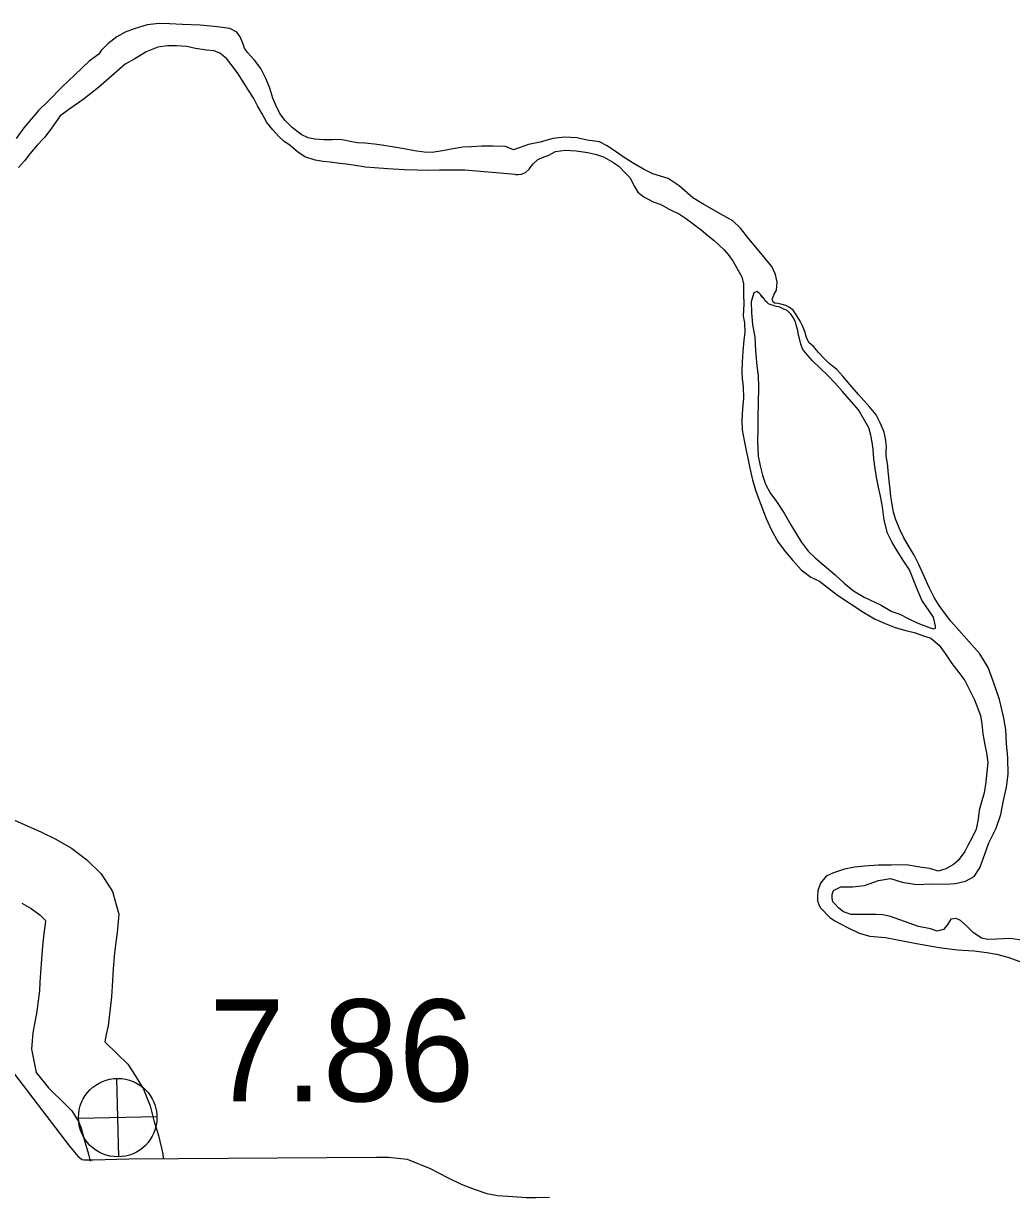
# Model space of a CAD drawing. Extents: x -939622 to -934222, y 1383701 to 1385301.
# Drawn here: x -936406.94 to -936394.66, y 1384642.06 to 1384656.66 of the extents above; entities that cross this region are included whole.
import ezdxf

# ---------------------------------------------------------------- set-up
doc = ezdxf.new("R2010")
doc.units = 0
for name, color, linetype in [('Level 10', 7, 'Continuous'), ('Level 25', 7, 'Continuous'), ('Level 26', 7, 'Continuous'), ('Level 9', 7, 'Continuous')]:
    doc.layers.add(name, color=color, linetype=linetype)

msp = doc.modelspace()

# ---------------------------------------------------------------- linework, layer by layer
at = {"layer": 'Level 10'}
for points in [[(-936407.162, 1384646.804), (-936406.927, 1384646.702), (-936406.723, 1384646.612), (-936406.534, 1384646.519), (-936406.34, 1384646.407), (-936406.15, 1384646.261), (-936405.97, 1384646.09), (-936405.829, 1384645.868), (-936405.752, 1384645.587), (-936405.775, 1384645.359), (-936405.791, 1384645.238), (-936405.806, 1384645.105), (-936405.821, 1384644.908), (-936405.836, 1384644.691), (-936405.842, 1384644.558), (-936405.886, 1384644.201), (-936405.91, 1384644.09), (-936405.927, 1384644.002), (-936405.775, 1384643.852), (-936405.642, 1384643.722), (-936405.548, 1384643.583), (-936405.444, 1384643.412), (-936405.361, 1384643.206), (-936405.316, 1384643.022), (-936405.259, 1384642.834), (-936405.207, 1384642.609), (-936405.203, 1384642.552)], [(-936406.958, 1384645.724), (-936406.841, 1384645.657), (-936406.736, 1384645.577), (-936406.67, 1384645.514), (-936406.665, 1384645.506), (-936406.67, 1384645.462), (-936406.684, 1384645.347), (-936406.702, 1384645.191), (-936406.719, 1384644.972), (-936406.734, 1384644.743), (-936406.739, 1384644.635), (-936406.774, 1384644.353), (-936406.792, 1384644.27), (-936406.822, 1384644.111), (-936406.837, 1384643.907), (-936406.779, 1384643.62), (-936406.627, 1384643.429), (-936406.407, 1384643.211), (-936406.336, 1384643.141), (-936406.306, 1384643.097), (-936406.252, 1384643.008), (-936406.22, 1384642.928), (-936406.184, 1384642.784), (-936406.129, 1384642.602), (-936406.109, 1384642.516)], [(-936408.272, 1384644.555), (-936408.077, 1384644.537), (-936407.812, 1384644.457), (-936407.575, 1384644.283), (-936406.366, 1384642.704), (-936406.263, 1384642.58), (-936406.218, 1384642.541), (-936406.215, 1384642.539), (-936406.184, 1384642.531), (-936406.072, 1384642.532), (-936405.628, 1384642.544), (-936402.548, 1384642.566), (-936402.402, 1384642.566), (-936402.169, 1384642.543), (-936401.883, 1384642.426), (-936401.667, 1384642.314), (-936401.499, 1384642.232), (-936401.335, 1384642.167), (-936401.178, 1384642.114), (-936401.047, 1384642.091), (-936400.856, 1384642.079), (-936400.69, 1384642.064), (-936400.568, 1384642.065), (-936400.398, 1384642.067)]]:
    msp.add_lwpolyline(points, dxfattribs=at)
at = {"layer": 'Level 26'}
for p, q in [((-936405.754, 1384642.57), (-936405.777, 1384643.546)), ((-936405.277, 1384643.069), (-936406.254, 1384643.047))]:
    msp.add_line(p, q, dxfattribs=at)
msp.add_circle((-936405.766, 1384643.058), 0.488, dxfattribs=at)
at = {"layer": 'Level 9'}
for points in [[(-936400.846, 1384655.09), (-936400.945, 1384655.133), (-936401.098, 1384655.135), (-936401.242, 1384655.134), (-936401.368, 1384655.128), (-936401.476, 1384655.125), (-936401.595, 1384655.104), (-936401.727, 1384655.079), (-936401.858, 1384655.055), (-936401.957, 1384655.061), (-936402.078, 1384655.079), (-936402.207, 1384655.103), (-936402.355, 1384655.126), (-936402.46, 1384655.144), (-936402.575, 1384655.159), (-936402.695, 1384655.171), (-936402.791, 1384655.177), (-936402.876, 1384655.193), (-936402.954, 1384655.212), (-936403.008, 1384655.22), (-936403.098, 1384655.214), (-936403.203, 1384655.214), (-936403.314, 1384655.223), (-936403.399, 1384655.239), (-936403.487, 1384655.279), (-936403.597, 1384655.366), (-936403.686, 1384655.454), (-936403.749, 1384655.54), (-936403.8, 1384655.644), (-936403.838, 1384655.733), (-936403.877, 1384655.855), (-936403.919, 1384655.968), (-936403.989, 1384656.099), (-936404.067, 1384656.205), (-936404.153, 1384656.299), (-936404.191, 1384656.355), (-936404.207, 1384656.403), (-936404.245, 1384656.495), (-936404.286, 1384656.554), (-936404.374, 1384656.597), (-936404.528, 1384656.617), (-936404.741, 1384656.638), (-936404.961, 1384656.65), (-936405.123, 1384656.658), (-936405.249, 1384656.661), (-936405.401, 1384656.645), (-936405.562, 1384656.595), (-936405.675, 1384656.553), (-936405.778, 1384656.493), (-936405.887, 1384656.406), (-936405.972, 1384656.326), (-936406, 1384656.28), (-936406.121, 1384656.192), (-936406.299, 1384656.022), (-936406.46, 1384655.868), (-936406.626, 1384655.698), (-936406.752, 1384655.577), (-936406.935, 1384655.365), (-936407.028, 1384655.23)], [(-936400.82, 1384654.784), (-936401.453, 1384654.837), (-936401.768, 1384654.838), (-936401.918, 1384654.834), (-936402.038, 1384654.836), (-936402.206, 1384654.841), (-936402.407, 1384654.854), (-936402.573, 1384654.864), (-936402.687, 1384654.876), (-936402.841, 1384654.899), (-936402.928, 1384654.912), (-936403.006, 1384654.919), (-936403.124, 1384654.937), (-936403.214, 1384654.946), (-936403.31, 1384654.962), (-936403.44, 1384655.001), (-936403.532, 1384655.064), (-936403.621, 1384655.143), (-936403.701, 1384655.198), (-936403.768, 1384655.259), (-936403.836, 1384655.339), (-936403.911, 1384655.43), (-936403.971, 1384655.537), (-936404.027, 1384655.638), (-936404.075, 1384655.727), (-936404.137, 1384655.824), (-936404.2, 1384655.922), (-936404.278, 1384656.046), (-936404.356, 1384656.152), (-936404.415, 1384656.226), (-936404.495, 1384656.29), (-936404.568, 1384656.321), (-936404.664, 1384656.33), (-936404.799, 1384656.351), (-936404.905, 1384656.375), (-936405.034, 1384656.384), (-936405.148, 1384656.384), (-936405.268, 1384656.368), (-936405.413, 1384656.307), (-936405.555, 1384656.222), (-936405.673, 1384656.156), (-936406.004, 1384655.865), (-936406.195, 1384655.715), (-936406.36, 1384655.599), (-936406.483, 1384655.512), (-936406.596, 1384655.347), (-936406.677, 1384655.245), (-936406.768, 1384655.147), (-936406.858, 1384655.042), (-936406.924, 1384654.953), (-936407, 1384654.87)], [(-936397.576, 1384653.346), (-936397.57, 1384653.445), (-936397.588, 1384653.541), (-936397.635, 1384653.639), (-936397.794, 1384653.83), (-936397.921, 1384653.983), (-936398.023, 1384654.115), (-936398.122, 1384654.209), (-936398.268, 1384654.292), (-936398.482, 1384654.412), (-936398.616, 1384654.492), (-936398.788, 1384654.641), (-936398.923, 1384654.733), (-936399.113, 1384654.791), (-936399.232, 1384654.848), (-936399.36, 1384654.922), (-936399.47, 1384654.994), (-936399.568, 1384655.061), (-936399.684, 1384655.139), (-936399.778, 1384655.19), (-936399.929, 1384655.21), (-936400.058, 1384655.239), (-936400.209, 1384655.247), (-936400.358, 1384655.231), (-936400.516, 1384655.184), (-936400.659, 1384655.156), (-936400.846, 1384655.09)], [(-936400.82, 1384654.784), (-936400.787, 1384654.785), (-936400.748, 1384654.786), (-936400.697, 1384654.806), (-936400.651, 1384654.849), (-936400.604, 1384654.914), (-936400.546, 1384654.969), (-936400.484, 1384654.995), (-936400.409, 1384655.025), (-936400.324, 1384655.069), (-936400.198, 1384655.085), (-936400.069, 1384655.079), (-936399.921, 1384655.057), (-936399.813, 1384655.033), (-936399.728, 1384655.002), (-936399.612, 1384654.936), (-936399.539, 1384654.887), (-936399.465, 1384654.814), (-936399.4, 1384654.747), (-936399.343, 1384654.634), (-936399.299, 1384654.563), (-936399.225, 1384654.505), (-936399.119, 1384654.448), (-936399.006, 1384654.406), (-936398.912, 1384654.351), (-936398.784, 1384654.289), (-936398.696, 1384654.231), (-936398.613, 1384654.168), (-936398.515, 1384654.095), (-936398.429, 1384654.025), (-936398.352, 1384653.961), (-936398.287, 1384653.9), (-936398.229, 1384653.845), (-936398.176, 1384653.789), (-936398.117, 1384653.703), (-936398.057, 1384653.597), (-936398.007, 1384653.511), (-936397.986, 1384653.424), (-936397.988, 1384653.286), (-936397.982, 1384653.175), (-936397.99, 1384653.021), (-936397.976, 1384652.94), (-936397.969, 1384652.823), (-936397.985, 1384652.723), (-936397.996, 1384652.584), (-936398.004, 1384652.449), (-936398.007, 1384652.328), (-936398.004, 1384652.247), (-936397.993, 1384652.145), (-936397.989, 1384652.004), (-936398, 1384651.868), (-936398.008, 1384651.73), (-936398.005, 1384651.609), (-936397.98, 1384651.478), (-936397.956, 1384651.352), (-936397.931, 1384651.235), (-936397.907, 1384651.131), (-936397.876, 1384650.987), (-936397.84, 1384650.859), (-936397.804, 1384650.766), (-936397.704, 1384650.508), (-936397.643, 1384650.371), (-936397.555, 1384650.211), (-936397.464, 1384650.09), (-936397.375, 1384649.984), (-936397.272, 1384649.87), (-936397.15, 1384649.777), (-936397.043, 1384649.726), (-936396.93, 1384649.642), (-936396.817, 1384649.552), (-936396.493, 1384649.336), (-936396.349, 1384649.253), (-936396.228, 1384649.202), (-936396.103, 1384649.151), (-936395.971, 1384649.116), (-936395.865, 1384649.089), (-936395.75, 1384649.047), (-936395.659, 1384649.017), (-936395.557, 1384648.932), (-936395.482, 1384648.826), (-936395.398, 1384648.705), (-936395.311, 1384648.59), (-936395.236, 1384648.493), (-936395.17, 1384648.36), (-936395.118, 1384648.25), (-936395.041, 1384648.057), (-936395.023, 1384647.955), (-936395.011, 1384647.829), (-936394.986, 1384647.694), (-936394.965, 1384647.595), (-936394.95, 1384647.472), (-936394.962, 1384647.358), (-936394.976, 1384647.228), (-936394.996, 1384647.095), (-936395.032, 1384646.968), (-936395.056, 1384646.88), (-936395.071, 1384646.768), (-936395.095, 1384646.644), (-936395.146, 1384646.54), (-936395.197, 1384646.442), (-936395.237, 1384646.366)], [(-936397.759, 1384653.253), (-936397.772, 1384653.289), (-936397.791, 1384653.309), (-936397.822, 1384653.33), (-936397.857, 1384653.314), (-936397.893, 1384653.201), (-936397.889, 1384653.069), (-936397.876, 1384652.916), (-936397.848, 1384652.763), (-936397.84, 1384652.589), (-936397.82, 1384652.406), (-936397.804, 1384652.283), (-936397.803, 1384652.139), (-936397.807, 1384651.937), (-936397.811, 1384651.774), (-936397.81, 1384651.603), (-936397.812, 1384651.47), (-936397.804, 1384651.281), (-936397.782, 1384651.161), (-936397.752, 1384651.045), (-936397.716, 1384650.932), (-936397.653, 1384650.819), (-936397.587, 1384650.731), (-936397.481, 1384650.574), (-936397.399, 1384650.426), (-936397.342, 1384650.331), (-936397.27, 1384650.216), (-936397.183, 1384650.101), (-936397.096, 1384650.017), (-936396.848, 1384649.807), (-936396.737, 1384649.702), (-936396.62, 1384649.606), (-936396.489, 1384649.528), (-936396.276, 1384649.429), (-936396.142, 1384649.349), (-936396.045, 1384649.316), (-936395.939, 1384649.264), (-936395.82, 1384649.205), (-936395.735, 1384649.174), (-936395.668, 1384649.146), (-936395.623, 1384649.135), (-936395.599, 1384649.145), (-936395.6, 1384649.166), (-936395.624, 1384649.28), (-936395.771, 1384649.492), (-936395.838, 1384649.65), (-936395.925, 1384649.867), (-936395.998, 1384649.982), (-936396.076, 1384650.103), (-936396.139, 1384650.21), (-936396.196, 1384650.322), (-936396.237, 1384650.487), (-936396.259, 1384650.651), (-936396.284, 1384650.786), (-936396.308, 1384650.894), (-936396.336, 1384651.022), (-936396.35, 1384651.127), (-936396.366, 1384651.25), (-936396.375, 1384651.367), (-936396.39, 1384651.457), (-936396.404, 1384651.544), (-936396.428, 1384651.634)], [(-936395.455, 1384645.451), (-936395.501, 1384645.398), (-936395.581, 1384645.375), (-936395.663, 1384645.403), (-936395.814, 1384645.435), (-936395.929, 1384645.476), (-936396.044, 1384645.515), (-936396.159, 1384645.557), (-936396.256, 1384645.578), (-936396.34, 1384645.582), (-936396.439, 1384645.582), (-936396.529, 1384645.582), (-936396.649, 1384645.585), (-936396.746, 1384645.615), (-936396.804, 1384645.662), (-936396.857, 1384645.718), (-936396.875, 1384645.741), (-936396.886, 1384645.786), (-936396.887, 1384645.831), (-936396.867, 1384645.883), (-936396.779, 1384645.927), (-936396.632, 1384645.926), (-936396.482, 1384645.945), (-936396.31, 1384646.004), (-936396.161, 1384646.032), (-936396.015, 1384645.985), (-936395.838, 1384645.957), (-936395.652, 1384645.963), (-936395.475, 1384645.962), (-936395.352, 1384645.968), (-936395.227, 1384645.996), (-936395.12, 1384646.056), (-936395.051, 1384646.164), (-936394.987, 1384646.334), (-936394.937, 1384646.474), (-936394.846, 1384646.657), (-936394.788, 1384646.827), (-936394.754, 1384647), (-936394.719, 1384647.166), (-936394.697, 1384647.329), (-936394.7, 1384647.531), (-936394.717, 1384647.711), (-936394.727, 1384647.885), (-936394.756, 1384648.044), (-936394.807, 1384648.256), (-936394.885, 1384648.485), (-936394.947, 1384648.655), (-936395.05, 1384648.824), (-936395.41, 1384649.232), (-936395.478, 1384649.317), (-936395.556, 1384649.426), (-936395.619, 1384649.523), (-936395.679, 1384649.648), (-936395.75, 1384649.806), (-936395.814, 1384649.942), (-936395.865, 1384650.052), (-936395.927, 1384650.155), (-936395.994, 1384650.268), (-936396.041, 1384650.363), (-936396.093, 1384650.491), (-936396.122, 1384650.586), (-936396.14, 1384650.679), (-936396.155, 1384650.778), (-936396.163, 1384650.871), (-936396.174, 1384650.943), (-936396.188, 1384651.093), (-936396.192, 1384651.156), (-936396.203, 1384651.216), (-936396.214, 1384651.282), (-936396.213, 1384651.348), (-936396.211, 1384651.393), (-936396.212, 1384651.435), (-936396.219, 1384651.477), (-936396.24, 1384651.579), (-936396.288, 1384651.695), (-936396.339, 1384651.796), (-936396.42, 1384651.896), (-936396.556, 1384652.048), (-936396.665, 1384652.174), (-936396.751, 1384652.274), (-936396.829, 1384652.359), (-936396.924, 1384652.435), (-936396.982, 1384652.49), (-936397.054, 1384652.572), (-936397.116, 1384652.646), (-936397.174, 1384652.695), (-936397.203, 1384652.758), (-936397.226, 1384652.832), (-936397.252, 1384652.901), (-936397.283, 1384652.96), (-936397.327, 1384653.034), (-936397.371, 1384653.096), (-936397.414, 1384653.131), (-936397.46, 1384653.154), (-936397.505, 1384653.167), (-936397.562, 1384653.181), (-936397.599, 1384653.183), (-936397.62, 1384653.197), (-936397.633, 1384653.23), (-936397.605, 1384653.294), (-936397.576, 1384653.346)], [(-936396.428, 1384651.634), (-936396.557, 1384651.859), (-936396.755, 1384652.085), (-936396.854, 1384652.193), (-936396.938, 1384652.284), (-936397.036, 1384652.377), (-936397.129, 1384652.468), (-936397.187, 1384652.532), (-936397.218, 1384652.565), (-936397.253, 1384652.615), (-936397.275, 1384652.674), (-936397.292, 1384652.746), (-936397.302, 1384652.785), (-936397.313, 1384652.842), (-936397.327, 1384652.899), (-936397.343, 1384652.952), (-936397.372, 1384653.006), (-936397.394, 1384653.044), (-936397.446, 1384653.094), (-936397.495, 1384653.113), (-936397.537, 1384653.133), (-936397.579, 1384653.144), (-936397.607, 1384653.149), (-936397.628, 1384653.158), (-936397.649, 1384653.163), (-936397.676, 1384653.177), (-936397.692, 1384653.192), (-936397.713, 1384653.209), (-936397.732, 1384653.236), (-936397.772, 1384653.289)], [(-936395.237, 1384646.366), (-936395.321, 1384646.255), (-936395.377, 1384646.205), (-936395.474, 1384646.151), (-936395.569, 1384646.122), (-936395.672, 1384646.155), (-936395.771, 1384646.167), (-936395.967, 1384646.2), (-936396.153, 1384646.198), (-936396.309, 1384646.197), (-936396.483, 1384646.183), (-936396.605, 1384646.17), (-936396.734, 1384646.145), (-936396.87, 1384646.102), (-936396.959, 1384646.061), (-936397.032, 1384645.971), (-936397.062, 1384645.883), (-936397.069, 1384645.808), (-936397.068, 1384645.751), (-936397.045, 1384645.697), (-936397.029, 1384645.664), (-936396.915, 1384645.547), (-936396.851, 1384645.504), (-936396.696, 1384645.421), (-936396.55, 1384645.35), (-936396.417, 1384645.312), (-936396.221, 1384645.296), (-936395.838, 1384645.223), (-936395.555, 1384645.174), (-936395.326, 1384645.142), (-936395.125, 1384645.132), (-936394.962, 1384645.11), (-936394.842, 1384645.092), (-936394.7, 1384645.054), (-936394.357, 1384644.929)], [(-936394.507, 1384645.259), (-936394.67, 1384645.284), (-936394.844, 1384645.276), (-936394.949, 1384645.273), (-936395.03, 1384645.289), (-936395.134, 1384645.361), (-936395.211, 1384645.44), (-936395.291, 1384645.507), (-936395.343, 1384645.532), (-936395.409, 1384645.527), (-936395.455, 1384645.451)]]:
    msp.add_lwpolyline(points, dxfattribs=at)

# ---------------------------------------------------------------- texts
at = {"layer": 'Level 25'}
msp.add_text('7.86', height=1.2672, dxfattribs=at).set_placement((-936404.631, 1384643.26))

doc.saveas('drawing.dxf')
